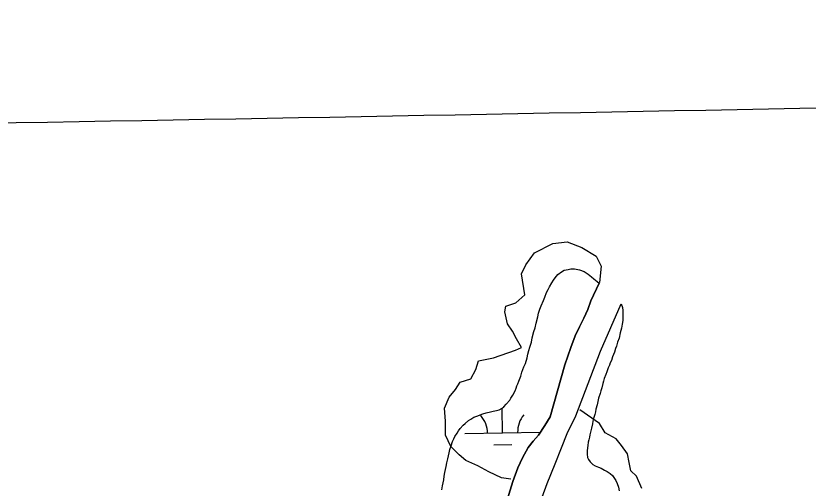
# Model space of a CAD drawing. Extents: x 3903937 to 3942190, y 260677 to 286651.
# Drawn here: x 3932243 to 3933292, y 278072 to 278697 of the extents above; entities that cross this region are included whole.
import ezdxf

# ---------------------------------------------------------------- set-up
doc = ezdxf.new("R2010")
doc.units = 0
for name, color, linetype in [('V-GRID-MAJR', 7, 'Continuous'), ('V-RIVR-EDGE', 7, 'Continuous'), ('V-TOPO-SHOR', 7, 'Continuous'), ('V-WETL-SWMP', 7, 'Continuous')]:
    doc.layers.add(name, color=color, linetype=linetype)

msp = doc.modelspace()

# ---------------------------------------------------------------- linework, layer by layer
at = {"layer": 'V-GRID-MAJR'}
msp.add_spline([(3907996.24, 278136.142), (3913310.651, 278227.748), (3918625.049, 278320.127), (3923939.434, 278413.279), (3929253.805, 278507.203), (3934568.162, 278601.901), (3939882.505, 278697.37200000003), (3939882.506, 278697.37200000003)], degree=3, dxfattribs=at)
at = {"layer": 'V-RIVR-EDGE'}
for points in [[(3932898.460645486, 278083.9874594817), (3932886.0710184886, 278085.44506265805), (3932869.3085819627, 278093.46188012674), (3932854.732550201, 278101.4786975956), (3932838.698915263, 278108.76671347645), (3932829.9532962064, 278116.05472935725), (3932819.0212723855, 278126.98675317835), (3932811.7332565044, 278142.29158652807), (3932811.7332565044, 278160.51162623), (3932810.2756533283, 278178.00286434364), (3932816.834867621, 278192.5788961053), (3932824.85168509, 278202.78211833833), (3932831.4108993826, 278212.2565389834), (3932845.2581295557, 278216.6293485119), (3932851.8173438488, 278229.01897550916), (3932855.461351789, 278240.6798009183), (3932875.138994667, 278244.32380885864), (3932904.2910581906, 278254.5270310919), (3932912.307875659, 278258.1710390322), (3932905.7486613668, 278269.8318644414), (3932900.6470502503, 278280.03508667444), (3932894.0878359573, 278289.5095073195), (3932890.443828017, 278305.5431422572), (3932891.901431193, 278312.83115813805), (3932905.0198597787, 278317.20396766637), (3932916.680685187, 278328.13599148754), (3932912.307875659, 278355.8304518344), (3932918.1382883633, 278367.4912772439), (3932929.799113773, 278383.52491218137), (3932953.8495661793, 278395.91453917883), (3932972.79840747, 278398.100943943), (3932992.4760503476, 278390.8129280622), (3933011.424891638, 278379.15210265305), (3933017.98410593, 278366.0336740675), (3933015.797701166, 278344.16962642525)], [(3933071.915423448, 278071.59783248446), (3933064.627407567, 278087.63146742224), (3933057.3393916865, 278094.9194833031), (3933055.1529869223, 278105.8515071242), (3933052.966582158, 278117.51233253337), (3933044.9497646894, 278128.4443563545), (3933037.6617488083, 278137.1899754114), (3933023.0857170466, 278145.2067928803), (3933015.797701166, 278157.59641987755), (3932989.5608439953, 278175.81645957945), (3932990.2714539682, 278175.70276198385)]]:
    msp.add_lwpolyline(points, dxfattribs=at)
at = {"layer": 'V-TOPO-SHOR'}
for points in [[(3932868.46, 277974.58), (3932900.776, 278080.759), (3932907.554, 278099.049), (3932913.932, 278112.17100000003), (3932921.501, 278125.69), (3932928.071, 278134.03500000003), (3932934.842, 278141.98600000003), (3932943.2060000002, 278154.906), (3932950.575, 278166.23600000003), (3932969.9280000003, 278235.434), (3932977.707, 278258.298), (3932983.687, 278273.606), (3932989.464, 278285.536), (3932995.045, 278296.868), (3933000.423, 278308.398), (3933004.413, 278320.129), (3933015.453, 278343.472)], [(3932920, 278005.761), (3932946.518, 278078.332), (3932956.883, 278104.177), (3932965.6520000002, 278125.45), (3932973.029, 278144.14), (3932984.5840000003, 278167.6), (3933017.079, 278253.491), (3933044.293, 278316.225)]]:
    msp.add_lwpolyline(points, dxfattribs=at)
at = {"layer": 'V-WETL-SWMP'}
for p, q in [((3932887.3564890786, 278145.084604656), (3932886.7817765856, 278177.73551154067)), ((3932837.364232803, 278144.2046543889), (3932937.3487453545, 278145.9645549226)), ((3932875.6299178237, 278129.4448064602), (3932899.6262008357, 278129.8671825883))]:
    msp.add_line(p, q, dxfattribs=at)
for points in [[(3932806.821, 278069.563), (3932807.765, 278074.95900000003), (3932809.415, 278082.93700000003), (3932810.123, 278087.864), (3932811.066, 278092.791), (3932812.716, 278100.534), (3932813.659, 278105.461), (3932814.8370000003, 278110.858), (3932816.487, 278118.835), (3932817.664, 278123.293), (3932819.076, 278127.985), (3932821.193, 278133.615), (3932822.6040000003, 278137.134), (3932824.25, 278140.183), (3932827.0700000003, 278144.874), (3932829.185, 278147.688), (3932831.3000000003, 278150.972), (3932835.058, 278155.192), (3932837.642, 278157.771), (3932842.1040000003, 278161.522), (3932845.3910000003, 278163.397), (3932849.382, 278165.74), (3932853.139, 278167.379), (3932861.355, 278170.422), (3932865.815, 278171.826), (3932871.448, 278172.995), (3932874.734, 278173.931), (3932879.4280000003, 278174.63), (3932882.714, 278175.566), (3932886.7060000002, 278177.675), (3932889.054, 278179.55), (3932892.343, 278183.067), (3932896.806, 278188.46), (3932898.451, 278191.04), (3932900.802, 278195.262), (3932903.8570000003, 278200.657), (3932905.269, 278204.411), (3932906.444, 278207.226), (3932907.62, 278210.041), (3932909.032, 278213.794), (3932911.619, 278220.363), (3932912.7970000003, 278225.52400000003), (3932915.619, 278232.79600000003), (3932917.735, 278237.01900000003), (3932919.8540000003, 278244.526), (3932921.032, 278249.453), (3932922.2090000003, 278254.146), (3932923.387, 278258.838), (3932925.505, 278265.407), (3932926.683, 278271.038), (3932928.802, 278279.25), (3932930.45, 278284.411), (3932931.863, 278290.276), (3932933.983, 278298.957), (3932935.1610000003, 278303.884), (3932936.808, 278308.811), (3932938.6890000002, 278313.503), (3932941.511, 278320.306), (3932943.1580000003, 278324.763), (3932945.5100000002, 278331.097), (3932947.626, 278334.85), (3932949.506, 278338.368), (3932952.562, 278343.763), (3932954.677, 278347.516), (3932957.0270000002, 278350.564), (3932960.5500000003, 278354.78500000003), (3932965.247, 278358.536), (3932969.004, 278360.41000000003)], [(3932969.004, 278360.41000000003), (3932974.167, 278361.579), (3932977.688, 278362.279), (3932982.8510000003, 278362.51), (3932989.421, 278361.096), (3932995.285, 278358.744), (3932998.1, 278357.098), (3933000.914, 278355.219), (3933005.37, 278351.695), (3933008.418, 278349.34500000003), (3933012.8740000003, 278345.821), (3933015.453, 278343.472), (3933004.412, 278320.129), (3933000.424, 278308.398), (3932995.044, 278296.867), (3932989.465, 278285.53500000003), (3932983.686, 278273.607), (3932977.7060000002, 278258.298), (3932969.929, 278235.433), (3932950.575, 278166.23600000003), (3932943.2060000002, 278154.906), (3932934.841, 278141.98600000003), (3932928.071, 278134.036), (3932921.501, 278125.689), (3932913.931, 278112.17100000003), (3932907.555, 278099.05), (3932900.776, 278080.75800000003), (3932868.461, 277974.58)], [(3932920, 278005.761), (3932946.517, 278078.332), (3932956.882, 278104.178), (3932965.6520000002, 278125.451), (3932973.028, 278144.14), (3932984.5840000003, 278167.599), (3933017.08, 278253.49), (3933044.294, 278316.225), (3933046.166, 278311.295), (3933046.867, 278307.07), (3933046.861, 278300.969), (3933046.62, 278293.929), (3933045.677, 278289.23600000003), (3933044.734, 278283.605), (3933043.321, 278277.739), (3933041.6720000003, 278270.701), (3933039.789, 278265.07), (3933038.377, 278260.143), (3933037.2, 278256.859), (3933035.554, 278252.167), (3933034.377, 278249.118), (3933033.201, 278245.833), (3933031.554, 278241.141), (3933030.144, 278238.092), (3933028.967, 278234.80700000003), (3933027.321, 278231.289), (3933025.674, 278226.128), (3933024.2630000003, 278222.374), (3933022.146, 278217.213), (3933021.204, 278213.694), (3933020.2630000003, 278210.409), (3933018.85, 278205.013), (3933017.673, 278201.025), (3933016.731, 278197.271), (3933014.613, 278191.17100000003), (3933013.436, 278186.714), (3933012.494, 278182.49), (3933011.08, 278176.625), (3933010.608, 278173.105), (3933009.431, 278169.352), (3933008.019, 278164.19), (3933007.077, 278160.436), (3933006.369, 278156.917), (3933005.191, 278151.52), (3933004.484, 278148.001), (3933003.071, 278142.605), (3933002.364, 278139.32), (3933001.657, 278136.03500000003), (3933000.95, 278132.751), (3933000.2430000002, 278128.527), (3933000.005, 278125.242), (3932999.298, 278121.488), (3932999.293, 278116.794), (3932999.994, 278112.57)], [(3932999.994, 278112.57), (3933001.165, 278109.753), (3933003.274, 278106.7), (3933007.026, 278103.411), (3933009.84, 278101.531), (3933014.2970000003, 278099.65), (3933017.816, 278098.239), (3933022.507, 278095.888), (3933026.026, 278094.00800000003), (3933030.012, 278091.188), (3933032.826, 278088.604), (3933035.8740000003, 278084.847), (3933037.514, 278082.264), (3933039.3880000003, 278078.273), (3933040.791, 278073.343), (3933041.7260000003, 278068.414)]]:
    msp.add_lwpolyline(points, dxfattribs=at)
for centre, radius, start, end in [((3932832.1137526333, 278144.58711357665), 35.24628790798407, 0.23658072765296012, 41.78023906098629), ((3932942.582513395, 278146.53155503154), 35.24628790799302, 140.23657772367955, 181.78023605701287)]:
    msp.add_arc(centre, radius, start, end, dxfattribs=at)

doc.saveas('drawing.dxf')
